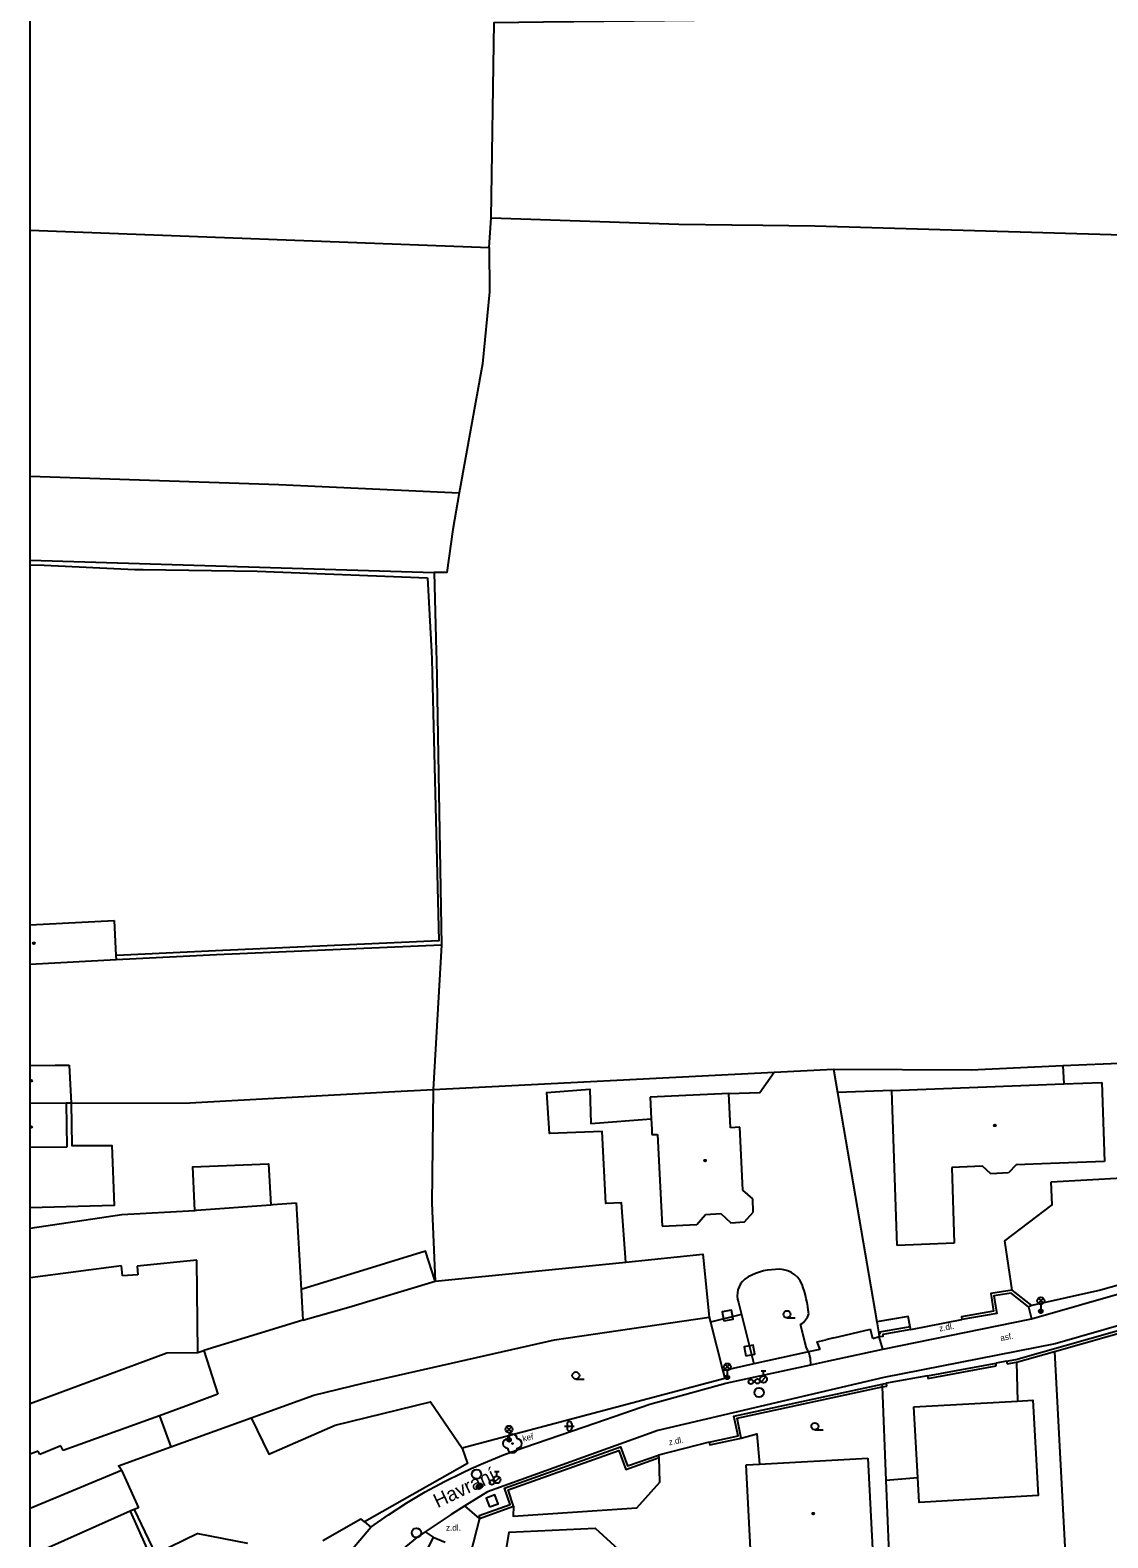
# Model space of a CAD drawing. Extents: x -596024 to -594475, y -1163820 to -1161957.
# Drawn here: x -596024.4 to -595909.7, y -1162859.7 to -1162699 of the extents above; entities that cross this region are included whole.
import ezdxf

# ---------------------------------------------------------------- set-up
doc = ezdxf.new("R2010")
doc.units = 0
for name, color, linetype in [('Level 10', 7, 'Continuous'), ('Level 11', 7, 'Continuous'), ('Level 22', 7, 'Continuous'), ('Level 26', 7, 'Continuous'), ('Level 27', 7, 'Continuous'), ('Level 28', 7, 'Continuous'), ('Level 33', 7, 'Continuous'), ('Level 36', 7, 'Continuous'), ('Level 39', 7, 'Continuous'), ('Level 40', 7, 'Continuous'), ('Level 42', 7, 'Continuous'), ('Level 5', 7, 'Continuous'), ('Level 50', 7, 'Continuous'), ('Level 52', 7, 'Continuous'), ('Level 7', 7, 'Continuous'), ('Level 8', 7, 'Continuous'), ('Vrstva 63', 7, 'Continuous')]:
    doc.layers.add(name, color=color, linetype=linetype)

msp = doc.modelspace()

# ---------------------------------------------------------------- linework, layer by layer
at = {"layer": 'Level 10'}
for points in [[(-595880.67, -1162878.62), (-595880.56, -1162867.83), (-595880.35, -1162861.89), (-595879.3, -1162832.6), (-595883.23, -1162830.2), (-595888.08, -1162829.89), (-595890.7, -1162830.56), (-595899.2, -1162834.28), (-595904.64, -1162835.96), (-595915.28, -1162838.99), (-595933.51, -1162842.59), (-595957.59, -1162848.22), (-595975.72, -1162854.78), (-595978.12, -1162856.27), (-595979.57, -1162857.17), (-595982.34, -1162859.03)], [(-595917.79, -1162836.34), (-595902.54, -1162831.98), (-595895.77, -1162829.61)], [(-595933.62, -1162839.56), (-595917.79, -1162836.34)], [(-595988.15, -1162858.53), (-595986.26, -1162857.21), (-595984.32, -1162855.95), (-595982.34, -1162854.77), (-595980.31, -1162853.67), (-595978.42, -1162852.73), (-595977.44, -1162852.29), (-595976.14, -1162851.7), (-595974, -1162850.83), (-595971.83, -1162850.04), (-595964.19, -1162847.41), (-595958.44, -1162845.43), (-595950.32, -1162843.18), (-595941.3, -1162841.22), (-595939.67, -1162840.87), (-595933.62, -1162839.56)], [(-595999.2, -1162875.33), (-595998.1, -1162872.78), (-595997.51, -1162871.58), (-595996.15, -1162869.11), (-595994.16, -1162866), (-595991.08, -1162862.02), (-595988.15, -1162858.53)], [(-595982.34, -1162859.03), (-595983.23, -1162859.64), (-595984.4, -1162860.58), (-595985.53, -1162861.56), (-595986.64, -1162862.57), (-595988.77, -1162864.68), (-595991.75, -1162868.02), (-595993.83, -1162872.09)]]:
    msp.add_lwpolyline(points, dxfattribs=at)
at = {"layer": 'Level 11'}
for points in [[(-595975.33, -1162719.03), (-595975.02, -1162698.23), (-595969.77, -1162698.17), (-595924.69, -1162697.67), (-595897.2, -1162697.36), (-595878.08, -1162697.12)], [(-595914.44, -1162809.36), (-595914.35, -1162811.3)], [(-595950.03, -1162812.32), (-595946.7, -1162812.21), (-595945.19, -1162810.05)], [(-595960.98, -1162830.28), (-595961.45, -1162823.99), (-595963.11, -1162824.05), (-595963.51, -1162816.38), (-595969.13, -1162816.58), (-595969.39, -1162812.21), (-595964.83, -1162811.88), (-595964.7, -1162815.52), (-595958.28, -1162815.04)], [(-595932.67, -1162812), (-595938.45, -1162812.22)], [(-596020.07, -1162813.37), (-596019.98, -1162817.87), (-596015.74, -1162817.87), (-596015.48, -1162824.27), (-596024.42, -1162824.51)], [(-595915.69, -1162821.74), (-595908.09, -1162821.33), (-595908.16, -1162816.37), (-595905.78, -1162813.71)], [(-596006.9, -1162824.78), (-596007.08, -1162820.15), (-595999.04, -1162819.83), (-595998.78, -1162824.18)], [(-595919.86, -1162833.27), (-595920.64, -1162828.03), (-595915.6, -1162824.18), (-595915.69, -1162821.74)], [(-595981.29, -1162832.31), (-595982.33, -1162829.13), (-595995.56, -1162833.21)], [(-595995.37, -1162836.46), (-595990.48, -1162835.08), (-595981.29, -1162832.31)], [(-595948.99, -1162834.58), (-595948.67, -1162835.86), (-595947.34, -1162841.14)], [(-595918.11, -1162835.04), (-595917.79, -1162836.34)], [(-595948.67, -1162835.86), (-595951.98, -1162836.69)], [(-595941.74, -1162839.45), (-595942.37, -1162836.93)], [(-595930.7, -1162837.18), (-595930.92, -1162836.08), (-595934.27, -1162836.67)], [(-595933.62, -1162839.56), (-595934, -1162838.24)], [(-595915.35, -1162839.81), (-595914.13, -1162862.64)], [(-595919.38, -1162840.95), (-595919.26, -1162845.09)], [(-596010.64, -1162846.65), (-596009.44, -1162849.97)], [(-596000.88, -1162846.87), (-595999, -1162850.75), (-595991.93, -1162847.65), (-595981.77, -1162845.19), (-595978.4, -1162850.11)], [(-595948.69, -1162849.04), (-595947.04, -1162848.59), (-595946.75, -1162851.8)], [(-595972.95, -1162856.3), (-595972.97, -1162857.37), (-595959.8, -1162856.47), (-595957.36, -1162853.72), (-595957.42, -1162851.12)], [(-595933.29, -1162853.51), (-595929.9, -1162853.23)], [(-595976.58, -1162857.6), (-595978.12, -1162856.27)], [(-596013.76, -1162856.84), (-596011.24, -1162862.48), (-596024.1, -1162868.56)], [(-596013.36, -1162856.66), (-596011.09, -1162861.41)], [(-595988.82, -1162857.95), (-595988.15, -1162858.53)], [(-595982.34, -1162859.03), (-595981.49, -1162859.59), (-595985.52, -1162867.82), (-595989.56, -1162874.25)], [(-595974.07, -1162863.16), (-595973.4, -1162859.07), (-595964.24, -1162858.64), (-595957.31, -1162864.99), (-595956.83, -1162869.01), (-595946.3, -1162868.27), (-595946.41, -1162866.16), (-595932.65, -1162865.52), (-595932.9, -1162863.12)], [(-595981.49, -1162859.59), (-595980.24, -1162860.14)]]:
    msp.add_lwpolyline(points, dxfattribs=at)
for centre, radius, start, end in [((-595946.84, -1162833.83), 2.28, 130.5337, 199.2299), ((-595944.99, -1162837.02), 5.94, 90.5567, 124.0915), ((-595944.67, -1162833.74), 2.69, 23.473, 98.0416), ((-595955.79, -1162837.34), 14.36, 6.1351, 18.9998), ((-595943.4, -1162835.25), 1.97, 301.499, 343.4628), ((-595944.28, -1162841.02), 2.99, 356.1736, 31.7465)]:
    msp.add_arc(centre, radius, start, end, dxfattribs=at)
at = {"layer": 'Level 22'}
msp.add_circle((-595973.07, -1162849.62), 0.05, dxfattribs=at)
for centre, start, end in [((-595973.57, -1162849.62), 90, 270), ((-595973.07, -1162849.12), 0, 180), ((-595972.57, -1162849.62), 270, 90), ((-595973.07, -1162850.12), 180, 0)]:
    msp.add_arc(centre, 0.5, start, end, dxfattribs=at)
at = {"layer": 'Level 26'}
for points in [[(-595950.55, -1162836.56), (-595949.57, -1162836.38), (-595949.75, -1162835.4), (-595950.73, -1162835.58)], [(-595948.21, -1162840.29), (-595947.23, -1162840.11), (-595947.41, -1162839.13), (-595948.39, -1162839.31)], [(-595975.52, -1162856.37), (-595974.58, -1162856.03), (-595974.92, -1162855.09), (-595975.86, -1162855.43)]]:
    msp.add_lwpolyline(points, close=True, dxfattribs=at)
at = {"layer": 'Level 27'}
for centre in [(-595946.8, -1162844.19), (-595976.88, -1162852.89), (-595983.28, -1162859.13)]:
    msp.add_circle(centre, 0.5, dxfattribs=at)
at = {"layer": 'Level 28'}
for p, q in [((-595946.58, -1162841.89), (-595946.08, -1162841.89)), ((-595946.33, -1162842.39), (-595946.33, -1162841.89)), ((-595946.59, -1162843.04), (-595946.06, -1162842.51)), ((-595974.97, -1162852.61), (-595974.47, -1162852.61)), ((-595974.72, -1162853.11), (-595974.72, -1162852.61)), ((-595974.98, -1162853.75), (-595974.45, -1162853.22))]:
    msp.add_line(p, q, dxfattribs=at)
for centre, radius in [((-595947.67, -1162843.04), 0.25), ((-595946.97, -1162842.98), 0.25), ((-595946.33, -1162842.77), 0.375), ((-595974.72, -1162853.48), 0.375), ((-595976.64, -1162854.23), 0.25), ((-595976.48, -1162854.11), 0.25), ((-595975.24, -1162853.76), 0.25)]:
    msp.add_circle(centre, radius, dxfattribs=at)
at = {"layer": 'Level 33'}
for p, q in [((-595917.05, -1162834.67), (-595916.52, -1162834.14)), ((-595917.05, -1162834.14), (-595916.52, -1162834.67)), ((-595916.79, -1162834.78), (-595916.79, -1162835.53)), ((-595950.44, -1162841.71), (-595949.91, -1162841.18)), ((-595950.44, -1162841.18), (-595949.91, -1162841.71)), ((-595950.18, -1162841.82), (-595950.18, -1162842.57)), ((-595973.69, -1162848.36), (-595973.16, -1162847.83)), ((-595973.69, -1162847.83), (-595973.16, -1162848.36)), ((-595973.42, -1162848.47), (-595973.42, -1162849.22))]:
    msp.add_line(p, q, dxfattribs=at)
for centre, radius in [((-595916.79, -1162834.41), 0.375), ((-595916.79, -1162835.53), 0.2), ((-595916.79, -1162835.53), 0.145), ((-595916.79, -1162835.53), 0.0876), ((-595950.18, -1162841.45), 0.375), ((-595950.18, -1162842.57), 0.2), ((-595950.18, -1162842.57), 0.145), ((-595950.18, -1162842.57), 0.0876), ((-595973.42, -1162848.09), 0.375), ((-595973.42, -1162849.22), 0.2), ((-595973.42, -1162849.22), 0.145), ((-595973.42, -1162849.22), 0.0876)]:
    msp.add_circle(centre, radius, dxfattribs=at)
at = {"layer": 'Level 36'}
for p, q in [((-595943.83, -1162836.21), (-595942.95, -1162836.21)), ((-595966.31, -1162842.75), (-595965.43, -1162842.75)), ((-595967.5, -1162847.77), (-595966.5, -1162847.77)), ((-595967.25, -1162847.52), (-595967.25, -1162848.02)), ((-595966.75, -1162847.52), (-595966.75, -1162848.02)), ((-595940.85, -1162848.16), (-595939.98, -1162848.16))]:
    msp.add_line(p, q, dxfattribs=at)
for centre in [(-595943.83, -1162835.84), (-595966.31, -1162842.37), (-595940.85, -1162847.78)]:
    msp.add_circle(centre, 0.375, dxfattribs=at)
for centre, start, end in [((-595967, -1162847.52), 0, 180), ((-595967, -1162848.02), 180, 0)]:
    msp.add_arc(centre, 0.25, start, end, dxfattribs=at)
at = {"layer": 'Level 39'}
for centre, radius in [((-596024.03, -1162796.32), 0.09), ((-596024.03, -1162796.32), 0.0398), ((-596024.3, -1162810.97), 0.09), ((-596024.3, -1162810.97), 0.0398), ((-596024.3, -1162815.89), 0.09), ((-596024.3, -1162815.89), 0.0398), ((-595921.69, -1162815.73), 0.09), ((-595921.69, -1162815.73), 0.0398), ((-595952.54, -1162819.47), 0.09), ((-595952.54, -1162819.47), 0.0398), ((-595941.03, -1162857.08), 0.09), ((-595941.03, -1162857.08), 0.0398)]:
    msp.add_circle(centre, radius, dxfattribs=at)
at = {"layer": 'Level 5'}
for p, q in [((-596024.42, -1162794.35), (-596015.46, -1162793.91)), ((-596015.27, -1162798.1), (-596024.42, -1162798.57)), ((-596024.42, -1162809.34), (-596021.75, -1162809.31)), ((-596020.59, -1162813.37), (-596024.42, -1162813.38)), ((-596020.53, -1162818.06), (-596024.42, -1162818.09)), ((-596024.42, -1162826.67), (-596014.65, -1162825.21)), ((-596014.7, -1162830.68), (-596024.42, -1162831.95)), ((-596024.42, -1162845.37), (-596009.88, -1162839.97)), ((-596023.56, -1162850.42), (-596024.42, -1162850.74)), ((-596024.42, -1162856.5), (-596014.69, -1162852.46)), ((-596013.76, -1162856.84), (-596024.42, -1162861.59))]:
    msp.add_line(p, q, dxfattribs=at)
for points in [[(-596015.46, -1162793.91), (-596015.29, -1162797.63)], [(-596015.29, -1162797.63), (-596015.27, -1162798.1)], [(-596021.75, -1162809.31), (-596020.25, -1162809.31)], [(-596020.25, -1162809.31), (-596020.07, -1162813.37)], [(-595932.67, -1162812), (-595914.35, -1162811.3), (-595910.31, -1162811.15)], [(-595910.31, -1162811.15), (-595910, -1162819.58)], [(-595950.03, -1162812.32), (-595958.39, -1162812.72)], [(-595958.39, -1162812.72), (-595958.28, -1162815.04), (-595958.23, -1162816.11)], [(-595949.83, -1162815.98), (-595950.03, -1162812.32)], [(-595932.1, -1162828.51), (-595932.67, -1162812)], [(-596020.07, -1162813.37), (-596020.59, -1162813.37)], [(-596020.59, -1162813.37), (-596020.53, -1162818.06)], [(-595958.23, -1162816.11), (-595958.2, -1162816.71)], [(-595948.83, -1162815.92), (-595949.83, -1162815.98)], [(-595948.52, -1162822.62), (-595948.83, -1162815.92)], [(-595958.2, -1162816.71), (-595957.62, -1162816.68)], [(-595957.62, -1162816.68), (-595957.12, -1162826.45)], [(-595922.99, -1162820.07), (-595926.27, -1162820.2)], [(-595926.27, -1162820.2), (-595926.01, -1162828.28)], [(-595922.1, -1162820.87), (-595922.99, -1162820.07)], [(-595920.25, -1162820.78), (-595922.1, -1162820.87)], [(-595919.41, -1162819.94), (-595920.25, -1162820.78)], [(-595910, -1162819.58), (-595915.76, -1162819.8), (-595919.41, -1162819.94)], [(-595947.47, -1162823.55), (-595948.52, -1162822.62)], [(-596006.71, -1162824.77), (-595998.78, -1162824.18), (-595998.56, -1162824.16)], [(-595998.56, -1162824.16), (-595996.09, -1162823.98)], [(-595996.09, -1162823.98), (-595995.56, -1162833.21), (-595995.37, -1162836.46)], [(-595947.42, -1162824.97), (-595947.47, -1162823.55)], [(-596014.65, -1162825.21), (-596006.9, -1162824.78), (-596006.71, -1162824.77)], [(-595953.43, -1162826.27), (-595952.51, -1162825.21)], [(-595952.51, -1162825.21), (-595950.87, -1162825.1)], [(-595950.87, -1162825.1), (-595949.8, -1162826.09)], [(-595948.35, -1162826.01), (-595947.42, -1162824.97)], [(-595957.12, -1162826.45), (-595953.43, -1162826.27)], [(-595949.8, -1162826.09), (-595948.35, -1162826.01)], [(-595926.01, -1162828.28), (-595932.1, -1162828.51)], [(-596006.67, -1162830.1), (-596013.02, -1162830.73)], [(-596006.55, -1162839.91), (-596006.67, -1162830.1)], [(-596014.59, -1162831.77), (-596014.7, -1162830.68)], [(-596012.94, -1162831.65), (-596014.59, -1162831.77)], [(-596013.02, -1162830.73), (-596012.94, -1162831.65)], [(-595995.37, -1162836.46), (-596005.92, -1162839.72)], [(-596009.88, -1162839.97), (-596006.55, -1162839.91)], [(-596006.55, -1162839.91), (-596005.92, -1162839.72)], [(-596005.92, -1162839.72), (-596004.43, -1162844.37)], [(-596004.43, -1162844.37), (-596007.85, -1162845.64)], [(-596007.85, -1162845.64), (-596010.64, -1162846.65), (-596020.89, -1162850.36)], [(-596021.15, -1162849.88), (-596023.38, -1162850.8)], [(-596020.89, -1162850.36), (-596021.15, -1162849.88)], [(-596023.38, -1162850.8), (-596023.56, -1162850.42)], [(-595948.18, -1162851.87), (-595946.75, -1162851.8), (-595935.23, -1162851.19)], [(-595935.23, -1162851.19), (-595934.65, -1162862.23)], [(-596014.69, -1162852.46), (-596012.89, -1162856.46)], [(-595947.61, -1162862.91), (-595948.18, -1162851.87)], [(-596013.36, -1162856.66), (-596013.76, -1162856.84)], [(-596012.89, -1162856.46), (-596013.36, -1162856.66)], [(-596006.57, -1162859.19), (-596011.09, -1162861.41)], [(-596006.57, -1162859.19), (-596001.29, -1162860.22)]]:
    msp.add_lwpolyline(points, dxfattribs=at)
at = {"layer": 'Level 52'}
msp.add_lwpolyline([(-595930.31, -1162845.7), (-595919.26, -1162845.09), (-595917.63, -1162845), (-595917.06, -1162855.17), (-595929.75, -1162855.89), (-595929.9, -1162853.23), (-595930.31, -1162845.7)], dxfattribs=at)
at = {"layer": 'Level 7'}
for p, q in [((-596024.42, -1162720.35), (-595975.54, -1162722.2)), ((-596024.42, -1162755.52), (-595981.41, -1162756.82))]:
    msp.add_line(p, q, dxfattribs=at)
for points in [[(-595975.54, -1162722.2), (-595975.33, -1162719.03), (-595955.34, -1162719.72), (-595949.69, -1162719.78)], [(-595949.69, -1162719.78), (-595946.4, -1162719.83)], [(-595946.4, -1162719.83), (-595940.87, -1162719.89), (-595891.09, -1162721.36), (-595875.83, -1162721.63), (-595860.33, -1162722.15)], [(-595975.54, -1162722.2), (-595975.49, -1162726.94), (-595976.25, -1162734.61), (-595978.72, -1162748.35)], [(-596024.42, -1162746.56), (-595997.94, -1162747.44), (-595978.72, -1162748.35)], [(-595978.72, -1162748.35), (-595979.42, -1162752.24), (-595980.04, -1162756.82), (-595981.41, -1162756.82)], [(-596024.42, -1162756), (-596022.93, -1162756.06), (-596013.29, -1162756.5), (-596012.37, -1162756.51)], [(-596012.37, -1162756.51), (-596000.26, -1162756.68), (-595982.1, -1162757.4)], [(-595982.1, -1162757.4), (-595981.68, -1162765.27), (-595981.63, -1162766.05), (-595980.91, -1162796.07), (-596004.69, -1162797.14), (-596015.19, -1162797.62), (-596015.29, -1162797.63)], [(-595981.41, -1162756.82), (-595981.18, -1162765.23)], [(-595981.18, -1162765.23), (-595981.15, -1162766.08), (-595980.63, -1162796.51)], [(-595980.63, -1162796.51), (-596004.59, -1162797.56)], [(-595980.63, -1162796.51), (-595981.51, -1162811.91)], [(-596004.59, -1162797.56), (-596015.27, -1162798.1)], [(-595981.51, -1162811.91), (-595945.19, -1162810.05), (-595938.88, -1162809.73)], [(-595938.88, -1162809.73), (-595924.21, -1162809.81), (-595914.44, -1162809.36), (-595907.58, -1162809.05), (-595903.09, -1162808.84)], [(-595938.88, -1162809.73), (-595938.45, -1162812.22), (-595934.27, -1162836.67), (-595934.05, -1162837.94)], [(-596020.07, -1162813.37), (-596007.43, -1162813.32), (-595986.27, -1162812.16), (-595981.51, -1162811.91)], [(-595981.51, -1162811.91), (-595981.64, -1162824.01), (-595981.29, -1162832.31)], [(-595888.11, -1162823.28), (-595888.95, -1162824.29), (-595893.61, -1162826.84), (-595897.27, -1162828.84), (-595898.87, -1162829.71), (-595903.77, -1162831.32), (-595905.88, -1162832.01), (-595910.42, -1162833.28), (-595917.76, -1162834.93)], [(-595981.29, -1162832.31), (-595960.98, -1162830.28), (-595952.77, -1162829.46), (-595952.12, -1162836.15)], [(-595920.45, -1162840.84), (-595919.45, -1162840.66), (-595903.68, -1162836.18), (-595886.77, -1162830.66), (-595884.85, -1162830.73), (-595882.61, -1162832.08)], [(-595920.37, -1162841.13), (-595919.38, -1162840.95), (-595915.35, -1162839.81), (-595903.59, -1162836.47), (-595886.73, -1162830.96), (-595884.94, -1162831.03), (-595884.22, -1162831.46), (-595882.76, -1162832.34), (-595882.61, -1162832.08)], [(-595917.76, -1162834.93), (-595919.86, -1162833.27), (-595922.12, -1162833.64), (-595921.83, -1162835.51), (-595925.25, -1162836.11), (-595925.2, -1162836.41)], [(-595918.11, -1162835.04), (-595919.94, -1162833.59), (-595921.78, -1162833.89), (-595921.49, -1162835.75), (-595925.2, -1162836.41)], [(-595917.76, -1162834.93), (-595918.11, -1162835.04)], [(-595988.94, -1162843.19), (-595968.59, -1162838.57), (-595952.12, -1162836.15)], [(-595952.12, -1162836.15), (-595951.98, -1162836.69), (-595950.66, -1162841.87)], [(-595938.83, -1162838.37), (-595939.69, -1162838.57)], [(-595934.67, -1162838.46), (-595934.92, -1162837.42)], [(-595934, -1162838.24), (-595934.67, -1162838.46)], [(-595930.65, -1162837.48), (-595930.7, -1162837.18), (-595933.97, -1162837.76), (-595933.94, -1162837.93), (-595934.05, -1162837.94)], [(-595934.05, -1162837.94), (-595934, -1162838.24)], [(-595930.65, -1162837.48), (-595933.63, -1162838.01), (-595933.6, -1162838.21), (-595934, -1162838.24)], [(-595940.33, -1162839.61), (-595941.53, -1162839.86), (-595947.34, -1162841.14), (-595950.66, -1162841.87)], [(-595940.64, -1162838.77), (-595940.33, -1162839.61)], [(-595950.66, -1162841.87), (-595950.45, -1162842.68), (-595978.4, -1162850.11)], [(-595928.87, -1162842.39), (-595921.56, -1162841.05)], [(-595928.83, -1162842.69), (-595921.54, -1162841.35)], [(-595921.54, -1162841.35), (-595921.56, -1162841.05)], [(-595920.45, -1162840.84), (-595920.37, -1162841.13)], [(-596014.69, -1162852.46), (-596015, -1162851.99), (-596009.44, -1162849.97), (-596000.88, -1162846.87), (-595994.2, -1162844.45), (-595988.94, -1162843.19)], [(-595952.1, -1162849.47), (-595949.04, -1162848.81), (-595949.47, -1162846.69), (-595933.7, -1162843.28)], [(-595933.7, -1162843.28), (-595933.24, -1162843.2)], [(-595933.7, -1162843.28), (-595933.69, -1162843.58)], [(-595933.69, -1162843.58), (-595933.19, -1162843.49)], [(-595933.19, -1162843.49), (-595933.24, -1162843.2)], [(-595928.87, -1162842.39), (-595928.83, -1162842.69)], [(-595952.1, -1162849.47), (-595952.04, -1162849.76), (-595948.69, -1162849.04), (-595949.12, -1162846.92), (-595933.69, -1162843.58)], [(-595933.69, -1162843.58), (-595933.29, -1162853.51), (-595932.94, -1162862.17), (-595932.9, -1162863.12)], [(-595978.4, -1162850.11), (-595977.84, -1162851.73), (-595988.82, -1162857.95)], [(-595976.6, -1162857.29), (-595973.32, -1162856.12), (-595973.89, -1162854.38), (-595961.54, -1162849.98), (-595960.81, -1162852), (-595957.52, -1162850.84)], [(-595976.58, -1162857.6), (-595972.95, -1162856.3), (-595973.52, -1162854.56), (-595961.72, -1162850.36), (-595960.99, -1162852.38), (-595957.42, -1162851.12), (-595957.52, -1162850.84)], [(-595988.82, -1162857.95), (-595989.2, -1162857.65)], [(-595976.6, -1162857.29), (-595976.58, -1162857.6)]]:
    msp.add_lwpolyline(points, dxfattribs=at)
at = {"layer": 'Level 8'}
for points in [[(-595930.65, -1162837.48), (-595925.2, -1162836.41)], [(-595940.64, -1162838.77), (-595939.69, -1162838.57)], [(-595938.83, -1162838.37), (-595934.92, -1162837.42)], [(-595920.45, -1162840.84), (-595921.56, -1162841.05)], [(-595928.87, -1162842.39), (-595933.24, -1162843.2)], [(-595952.1, -1162849.47), (-595957.52, -1162850.84)], [(-595993.26, -1162859.93), (-595989.2, -1162857.65)], [(-595976.58, -1162857.6), (-595977.55, -1162861.46)]]:
    msp.add_lwpolyline(points, dxfattribs=at)
at = {"layer": 'Vrstva 63'}
msp.add_lwpolyline([(-594475.47, -1163820.23), (-596024.42, -1163820.23), (-596024.42, -1161956.88), (-594475.47, -1161956.88)], close=True, dxfattribs=at)

# ---------------------------------------------------------------- texts
at = {"layer": 'Level 40'}
for s, rotation, p in [('z.dl.', 11, (-595927.56, -1162837.69)), ('asf.', 11, (-595921.05, -1162838.71)), ('z.dl.', 11.1076, (-595956.36, -1162849.82))]:
    msp.add_text(s, height=0.65, rotation=rotation, dxfattribs=at).set_placement(p)
msp.add_text('z.dl.', height=0.65, dxfattribs=at).set_placement((-595980.14, -1162858.91))
at = {"layer": 'Level 42'}
msp.add_text('keř', height=0.65, rotation=14.2669, dxfattribs=at).set_placement((-595971.9, -1162849.43))
at = {"layer": 'Level 50'}
msp.add_text('Havraní', height=1.5, rotation=25.3959, dxfattribs=at).set_placement((-595981.03, -1162856.51))

doc.saveas('drawing.dxf')
